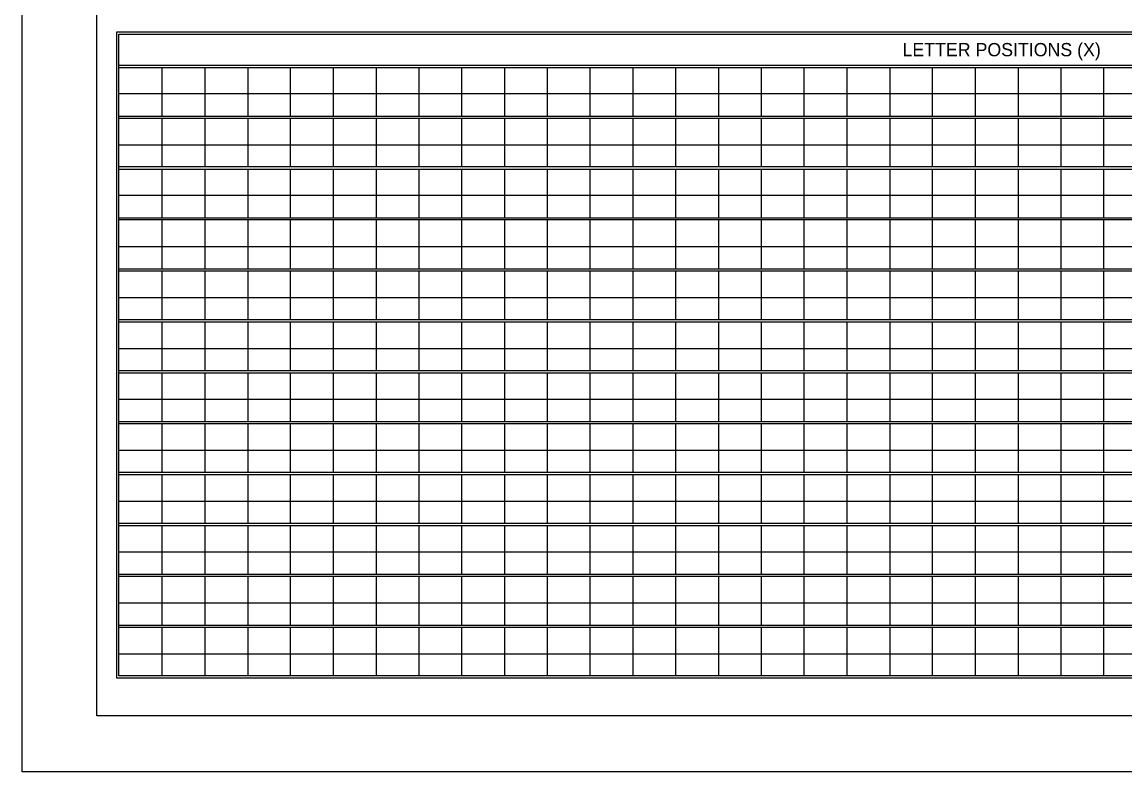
# Model space of a CAD drawing. Extents: x 1806251 to 1809821, y 414895 to 422886.
# Drawn here: x 1809672.14 to 1809679.49, y 415246.63 to 415251.64 of the extents above; entities that cross this region are included whole.
import ezdxf

# ---------------------------------------------------------------- set-up
doc = ezdxf.new("R2010")
doc.units = 0
doc.layers.add('GSSHT', color=7, linetype='Continuous')

msp = doc.modelspace()

# ---------------------------------------------------------------- linework, layer by layer
at = {"layer": 'GSSHT'}
for p, q in [((1809672.1353, 415246.6324), (1809672.1353, 415254.8862)), ((1809672.782, 415251.3484), (1809684.4909, 415251.3484)), ((1809672.782, 415251.3336), (1809684.4909, 415251.3336)), ((1809673.0685, 415251.3336), (1809673.0685, 415251.0088)), ((1809673.3549, 415251.3336), (1809673.3549, 415251.0088)), ((1809673.6414, 415251.3336), (1809673.6414, 415251.0088)), ((1809673.9249, 415251.3336), (1809673.9249, 415251.0088)), ((1809674.2113, 415251.3336), (1809674.2113, 415251.0088)), ((1809674.4977, 415251.3336), (1809674.4977, 415251.0088)), ((1809674.7812, 415251.3336), (1809674.7812, 415251.0088)), ((1809675.0677, 415251.3336), (1809675.0677, 415251.0088)), ((1809675.3541, 415251.3336), (1809675.3541, 415251.0088)), ((1809675.6376, 415251.3336), (1809675.6376, 415251.0088)), ((1809675.9241, 415251.3336), (1809675.9241, 415251.0088)), ((1809676.2105, 415251.3336), (1809676.2105, 415251.0088)), ((1809676.494, 415251.3336), (1809676.494, 415251.0088)), ((1809676.7805, 415251.3336), (1809676.7805, 415251.0088)), ((1809677.0669, 415251.3336), (1809677.0669, 415251.0088)), ((1809677.3504, 415251.3336), (1809677.3504, 415251.0088)), ((1809677.6368, 415251.3336), (1809677.6368, 415251.0088)), ((1809677.9233, 415251.3336), (1809677.9233, 415251.0088)), ((1809678.2068, 415251.3336), (1809678.2068, 415251.0088)), ((1809678.4932, 415251.3336), (1809678.4932, 415251.0088)), ((1809678.7797, 415251.3336), (1809678.7797, 415251.0088)), ((1809679.0661, 415251.3336), (1809679.0661, 415251.0088)), ((1809679.3496, 415251.3336), (1809679.3496, 415251.0088)), ((1809672.782, 415251.1594), (1809683.6315, 415251.1594)), ((1809672.782, 415251.0088), (1809684.4909, 415251.0088)), ((1809672.782, 415250.994), (1809684.4909, 415250.994)), ((1809673.0685, 415250.994), (1809673.0685, 415250.6722)), ((1809673.3549, 415250.994), (1809673.3549, 415250.6722)), ((1809673.6414, 415250.994), (1809673.6414, 415250.6722)), ((1809673.9249, 415250.994), (1809673.9249, 415250.6722)), ((1809674.2113, 415250.994), (1809674.2113, 415250.6722)), ((1809674.4977, 415250.994), (1809674.4977, 415250.6722)), ((1809674.7812, 415250.994), (1809674.7812, 415250.6722)), ((1809675.0677, 415250.994), (1809675.0677, 415250.6722)), ((1809675.3541, 415250.994), (1809675.3541, 415250.6722)), ((1809675.6376, 415250.994), (1809675.6376, 415250.6722)), ((1809675.9241, 415250.994), (1809675.9241, 415250.6722)), ((1809676.2105, 415250.994), (1809676.2105, 415250.6722)), ((1809676.494, 415250.994), (1809676.494, 415250.6722)), ((1809676.7805, 415250.994), (1809676.7805, 415250.6722)), ((1809677.0669, 415250.994), (1809677.0669, 415250.6722)), ((1809677.3504, 415250.994), (1809677.3504, 415250.6722)), ((1809677.6368, 415250.994), (1809677.6368, 415250.6722)), ((1809677.9233, 415250.994), (1809677.9233, 415250.6722)), ((1809678.2068, 415250.994), (1809678.2068, 415250.6722)), ((1809678.4932, 415250.994), (1809678.4932, 415250.6722)), ((1809678.7797, 415250.994), (1809678.7797, 415250.6722)), ((1809679.0661, 415250.994), (1809679.0661, 415250.6722)), ((1809679.3496, 415250.994), (1809679.3496, 415250.6722)), ((1809672.782, 415250.8169), (1809683.6315, 415250.8169)), ((1809672.782, 415250.6722), (1809684.4909, 415250.6722)), ((1809672.782, 415250.6544), (1809684.4909, 415250.6544)), ((1809673.0685, 415250.6544), (1809673.0685, 415250.3296)), ((1809673.3549, 415250.6544), (1809673.3549, 415250.3296)), ((1809673.6414, 415250.6544), (1809673.6414, 415250.3296)), ((1809673.9249, 415250.6544), (1809673.9249, 415250.3296)), ((1809674.2113, 415250.6544), (1809674.2113, 415250.3296)), ((1809674.4977, 415250.6544), (1809674.4977, 415250.3296)), ((1809674.7812, 415250.6544), (1809674.7812, 415250.3296)), ((1809675.0677, 415250.6544), (1809675.0677, 415250.3296)), ((1809675.3541, 415250.6544), (1809675.3541, 415250.3296)), ((1809675.6376, 415250.6544), (1809675.6376, 415250.3296)), ((1809675.9241, 415250.6544), (1809675.9241, 415250.3296)), ((1809676.2105, 415250.6544), (1809676.2105, 415250.3296)), ((1809676.494, 415250.6544), (1809676.494, 415250.3296)), ((1809676.7805, 415250.6544), (1809676.7805, 415250.3296)), ((1809677.0669, 415250.6544), (1809677.0669, 415250.3296)), ((1809677.3504, 415250.6544), (1809677.3504, 415250.3296)), ((1809677.6368, 415250.6544), (1809677.6368, 415250.3296)), ((1809677.9233, 415250.6544), (1809677.9233, 415250.3296)), ((1809678.2068, 415250.6544), (1809678.2068, 415250.3296)), ((1809678.4932, 415250.6544), (1809678.4932, 415250.3296)), ((1809678.7797, 415250.6544), (1809678.7797, 415250.3296)), ((1809679.0661, 415250.6544), (1809679.0661, 415250.3296)), ((1809679.3496, 415250.6544), (1809679.3496, 415250.3296)), ((1809672.782, 415250.4802), (1809683.6315, 415250.4802)), ((1809672.782, 415250.3296), (1809684.4909, 415250.3296)), ((1809672.782, 415250.3178), (1809684.4909, 415250.3178)), ((1809673.0685, 415250.3178), (1809673.0685, 415249.99)), ((1809673.3549, 415250.3178), (1809673.3549, 415249.99)), ((1809673.6414, 415250.3178), (1809673.6414, 415249.99)), ((1809673.9249, 415250.3178), (1809673.9249, 415249.99)), ((1809674.2113, 415250.3178), (1809674.2113, 415249.99)), ((1809674.4977, 415250.3178), (1809674.4977, 415249.99)), ((1809674.7812, 415250.3178), (1809674.7812, 415249.99)), ((1809675.0677, 415250.3178), (1809675.0677, 415249.99)), ((1809675.3541, 415250.3178), (1809675.3541, 415249.99)), ((1809675.6376, 415250.3178), (1809675.6376, 415249.99)), ((1809675.9241, 415250.3178), (1809675.9241, 415249.99)), ((1809676.2105, 415250.3178), (1809676.2105, 415249.99)), ((1809676.494, 415250.3178), (1809676.494, 415249.99)), ((1809676.7805, 415250.3178), (1809676.7805, 415249.99)), ((1809677.0669, 415250.3178), (1809677.0669, 415249.99)), ((1809677.3504, 415250.3178), (1809677.3504, 415249.99)), ((1809677.6368, 415250.3178), (1809677.6368, 415249.99)), ((1809677.9233, 415250.3178), (1809677.9233, 415249.99)), ((1809678.2068, 415250.3178), (1809678.2068, 415249.99)), ((1809678.4932, 415250.3178), (1809678.4932, 415249.99)), ((1809678.7797, 415250.3178), (1809678.7797, 415249.99)), ((1809679.0661, 415250.3178), (1809679.0661, 415249.99)), ((1809679.3496, 415250.3178), (1809679.3496, 415249.99)), ((1809672.782, 415250.1377), (1809683.6315, 415250.1377)), ((1809672.782, 415249.99), (1809684.4909, 415249.99)), ((1809672.782, 415249.9752), (1809684.4909, 415249.9752)), ((1809673.0685, 415249.9752), (1809673.0685, 415249.6504)), ((1809673.3549, 415249.9752), (1809673.3549, 415249.6504)), ((1809673.6414, 415249.9752), (1809673.6414, 415249.6504)), ((1809673.9249, 415249.9752), (1809673.9249, 415249.6504)), ((1809674.2113, 415249.9752), (1809674.2113, 415249.6504)), ((1809674.4977, 415249.9752), (1809674.4977, 415249.6504)), ((1809674.7812, 415249.9752), (1809674.7812, 415249.6504)), ((1809675.0677, 415249.9752), (1809675.0677, 415249.6504)), ((1809675.3541, 415249.9752), (1809675.3541, 415249.6504)), ((1809675.6376, 415249.9752), (1809675.6376, 415249.6504)), ((1809675.9241, 415249.9752), (1809675.9241, 415249.6504)), ((1809676.2105, 415249.9752), (1809676.2105, 415249.6504)), ((1809676.494, 415249.9752), (1809676.494, 415249.6504)), ((1809676.7805, 415249.9752), (1809676.7805, 415249.6504)), ((1809677.0669, 415249.9752), (1809677.0669, 415249.6504)), ((1809677.3504, 415249.9752), (1809677.3504, 415249.6504)), ((1809677.6368, 415249.9752), (1809677.6368, 415249.6504)), ((1809677.9233, 415249.9752), (1809677.9233, 415249.6504)), ((1809678.2068, 415249.9752), (1809678.2068, 415249.6504)), ((1809678.4932, 415249.9752), (1809678.4932, 415249.6504)), ((1809678.7797, 415249.9752), (1809678.7797, 415249.6504)), ((1809679.0661, 415249.9752), (1809679.0661, 415249.6504)), ((1809679.3496, 415249.9752), (1809679.3496, 415249.6504)), ((1809672.782, 415249.798), (1809683.6315, 415249.798)), ((1809672.782, 415249.6504), (1809684.4909, 415249.6504)), ((1809672.782, 415249.6356), (1809684.4909, 415249.6356)), ((1809673.0685, 415249.6356), (1809673.0685, 415249.3108)), ((1809673.3549, 415249.6356), (1809673.3549, 415249.3108)), ((1809673.6414, 415249.6356), (1809673.6414, 415249.3108)), ((1809673.9249, 415249.6356), (1809673.9249, 415249.3108)), ((1809674.2113, 415249.6356), (1809674.2113, 415249.3108)), ((1809674.4977, 415249.6356), (1809674.4977, 415249.3108)), ((1809674.7812, 415249.6356), (1809674.7812, 415249.3108)), ((1809675.0677, 415249.6356), (1809675.0677, 415249.3108)), ((1809675.3541, 415249.6356), (1809675.3541, 415249.3108)), ((1809675.6376, 415249.6356), (1809675.6376, 415249.3108)), ((1809675.9241, 415249.6356), (1809675.9241, 415249.3108)), ((1809676.2105, 415249.6356), (1809676.2105, 415249.3108)), ((1809676.494, 415249.6356), (1809676.494, 415249.3108)), ((1809676.7805, 415249.6356), (1809676.7805, 415249.3108)), ((1809677.0669, 415249.6356), (1809677.0669, 415249.3108)), ((1809677.3504, 415249.6356), (1809677.3504, 415249.3108)), ((1809677.6368, 415249.6356), (1809677.6368, 415249.3108)), ((1809677.9233, 415249.6356), (1809677.9233, 415249.3108)), ((1809678.2068, 415249.6356), (1809678.2068, 415249.3108)), ((1809678.4932, 415249.6356), (1809678.4932, 415249.3108)), ((1809678.7797, 415249.6356), (1809678.7797, 415249.3108)), ((1809679.0661, 415249.6356), (1809679.0661, 415249.3108)), ((1809679.3496, 415249.6356), (1809679.3496, 415249.3108)), ((1809672.782, 415249.4584), (1809683.6315, 415249.4584)), ((1809672.782, 415249.3108), (1809684.4909, 415249.3108)), ((1809672.782, 415249.296), (1809684.4909, 415249.296)), ((1809673.0685, 415249.296), (1809673.0685, 415248.9712)), ((1809673.3549, 415249.296), (1809673.3549, 415248.9712)), ((1809673.6414, 415249.296), (1809673.6414, 415248.9712)), ((1809673.9249, 415249.296), (1809673.9249, 415248.9712)), ((1809674.2113, 415249.296), (1809674.2113, 415248.9712)), ((1809674.4977, 415249.296), (1809674.4977, 415248.9712)), ((1809674.7812, 415249.296), (1809674.7812, 415248.9712)), ((1809675.0677, 415249.296), (1809675.0677, 415248.9712)), ((1809675.3541, 415249.296), (1809675.3541, 415248.9712)), ((1809675.6376, 415249.296), (1809675.6376, 415248.9712)), ((1809675.9241, 415249.296), (1809675.9241, 415248.9712)), ((1809676.2105, 415249.296), (1809676.2105, 415248.9712)), ((1809676.494, 415249.296), (1809676.494, 415248.9712)), ((1809676.7805, 415249.296), (1809676.7805, 415248.9712)), ((1809677.0669, 415249.296), (1809677.0669, 415248.9712)), ((1809677.3504, 415249.296), (1809677.3504, 415248.9712)), ((1809677.6368, 415249.296), (1809677.6368, 415248.9712)), ((1809677.9233, 415249.296), (1809677.9233, 415248.9712)), ((1809678.2068, 415249.296), (1809678.2068, 415248.9712)), ((1809678.4932, 415249.296), (1809678.4932, 415248.9712)), ((1809678.7797, 415249.296), (1809678.7797, 415248.9712)), ((1809679.0661, 415249.296), (1809679.0661, 415248.9712)), ((1809679.3496, 415249.296), (1809679.3496, 415248.9712)), ((1809672.782, 415249.1188), (1809683.6315, 415249.1188)), ((1809672.782, 415248.9712), (1809684.4909, 415248.9712)), ((1809672.782, 415248.9564), (1809684.4909, 415248.9564)), ((1809673.0685, 415248.9564), (1809673.0685, 415248.6316)), ((1809673.3549, 415248.9564), (1809673.3549, 415248.6316)), ((1809673.6414, 415248.9564), (1809673.6414, 415248.6316)), ((1809673.9249, 415248.9564), (1809673.9249, 415248.6316)), ((1809674.2113, 415248.9564), (1809674.2113, 415248.6316)), ((1809674.4977, 415248.9564), (1809674.4977, 415248.6316)), ((1809674.7812, 415248.9564), (1809674.7812, 415248.6316)), ((1809675.0677, 415248.9564), (1809675.0677, 415248.6316)), ((1809675.3541, 415248.9564), (1809675.3541, 415248.6316)), ((1809675.6376, 415248.9564), (1809675.6376, 415248.6316)), ((1809675.9241, 415248.9564), (1809675.9241, 415248.6316)), ((1809676.2105, 415248.9564), (1809676.2105, 415248.6316)), ((1809676.494, 415248.9564), (1809676.494, 415248.6316)), ((1809676.7805, 415248.9564), (1809676.7805, 415248.6316)), ((1809677.0669, 415248.9564), (1809677.0669, 415248.6316)), ((1809677.3504, 415248.9564), (1809677.3504, 415248.6316)), ((1809677.6368, 415248.9564), (1809677.6368, 415248.6316)), ((1809677.9233, 415248.9564), (1809677.9233, 415248.6316)), ((1809678.2068, 415248.9564), (1809678.2068, 415248.6316)), ((1809678.4932, 415248.9564), (1809678.4932, 415248.6316)), ((1809678.7797, 415248.9564), (1809678.7797, 415248.6316)), ((1809679.0661, 415248.9564), (1809679.0661, 415248.6316)), ((1809679.3496, 415248.9564), (1809679.3496, 415248.6316)), ((1809672.782, 415248.7792), (1809683.6315, 415248.7792)), ((1809672.782, 415248.6316), (1809684.4909, 415248.6316)), ((1809672.782, 415248.6168), (1809684.4909, 415248.6168)), ((1809673.0685, 415248.6168), (1809673.0685, 415248.292)), ((1809673.3549, 415248.6168), (1809673.3549, 415248.292)), ((1809673.6414, 415248.6168), (1809673.6414, 415248.292)), ((1809673.9249, 415248.6168), (1809673.9249, 415248.292)), ((1809674.2113, 415248.6168), (1809674.2113, 415248.292)), ((1809674.4977, 415248.6168), (1809674.4977, 415248.292)), ((1809674.7812, 415248.6168), (1809674.7812, 415248.292)), ((1809675.0677, 415248.6168), (1809675.0677, 415248.292)), ((1809675.3541, 415248.6168), (1809675.3541, 415248.292)), ((1809675.6376, 415248.6168), (1809675.6376, 415248.292)), ((1809675.9241, 415248.6168), (1809675.9241, 415248.292)), ((1809676.2105, 415248.6168), (1809676.2105, 415248.292)), ((1809676.494, 415248.6168), (1809676.494, 415248.292)), ((1809676.7805, 415248.6168), (1809676.7805, 415248.292)), ((1809677.0669, 415248.6168), (1809677.0669, 415248.292)), ((1809677.3504, 415248.6168), (1809677.3504, 415248.292)), ((1809677.6368, 415248.6168), (1809677.6368, 415248.292)), ((1809677.9233, 415248.6168), (1809677.9233, 415248.292)), ((1809678.2068, 415248.6168), (1809678.2068, 415248.292)), ((1809678.4932, 415248.6168), (1809678.4932, 415248.292)), ((1809678.7797, 415248.6168), (1809678.7797, 415248.292)), ((1809679.0661, 415248.6168), (1809679.0661, 415248.292)), ((1809679.3496, 415248.6168), (1809679.3496, 415248.292)), ((1809672.782, 415248.4396), (1809683.6315, 415248.4396)), ((1809672.782, 415248.292), (1809684.4909, 415248.292)), ((1809672.782, 415248.2772), (1809684.4909, 415248.2772)), ((1809673.0685, 415248.2772), (1809673.0685, 415247.9524)), ((1809673.3549, 415248.2772), (1809673.3549, 415247.9524)), ((1809673.6414, 415248.2772), (1809673.6414, 415247.9524)), ((1809673.9249, 415248.2772), (1809673.9249, 415247.9524)), ((1809674.2113, 415248.2772), (1809674.2113, 415247.9524)), ((1809674.4977, 415248.2772), (1809674.4977, 415247.9524)), ((1809674.7812, 415248.2772), (1809674.7812, 415247.9524)), ((1809675.0677, 415248.2772), (1809675.0677, 415247.9524)), ((1809675.3541, 415248.2772), (1809675.3541, 415247.9524)), ((1809675.6376, 415248.2772), (1809675.6376, 415247.9524)), ((1809675.9241, 415248.2772), (1809675.9241, 415247.9524)), ((1809676.2105, 415248.2772), (1809676.2105, 415247.9524)), ((1809676.494, 415248.2772), (1809676.494, 415247.9524)), ((1809676.7805, 415248.2772), (1809676.7805, 415247.9524)), ((1809677.0669, 415248.2772), (1809677.0669, 415247.9524)), ((1809677.3504, 415248.2772), (1809677.3504, 415247.9524)), ((1809677.6368, 415248.2772), (1809677.6368, 415247.9524)), ((1809677.9233, 415248.2772), (1809677.9233, 415247.9524)), ((1809678.2068, 415248.2772), (1809678.2068, 415247.9524)), ((1809678.4932, 415248.2772), (1809678.4932, 415247.9524)), ((1809678.7797, 415248.2772), (1809678.7797, 415247.9524)), ((1809679.0661, 415248.2772), (1809679.0661, 415247.9524)), ((1809679.3496, 415248.2772), (1809679.3496, 415247.9524)), ((1809672.782, 415248.1), (1809683.6315, 415248.1)), ((1809672.782, 415247.9524), (1809684.4909, 415247.9524)), ((1809672.782, 415247.9376), (1809684.4909, 415247.9376)), ((1809673.0685, 415247.9376), (1809673.0685, 415247.6128)), ((1809673.3549, 415247.9376), (1809673.3549, 415247.6128)), ((1809673.6414, 415247.9376), (1809673.6414, 415247.6128)), ((1809673.9249, 415247.9376), (1809673.9249, 415247.6128)), ((1809674.2113, 415247.9376), (1809674.2113, 415247.6128)), ((1809674.4977, 415247.9376), (1809674.4977, 415247.6128)), ((1809674.7812, 415247.9376), (1809674.7812, 415247.6128)), ((1809675.0677, 415247.9376), (1809675.0677, 415247.6128)), ((1809675.3541, 415247.9376), (1809675.3541, 415247.6128)), ((1809675.6376, 415247.9376), (1809675.6376, 415247.6128)), ((1809675.9241, 415247.9376), (1809675.9241, 415247.6128)), ((1809676.2105, 415247.9376), (1809676.2105, 415247.6128)), ((1809676.494, 415247.9376), (1809676.494, 415247.6128)), ((1809676.7805, 415247.9376), (1809676.7805, 415247.6128)), ((1809677.0669, 415247.9376), (1809677.0669, 415247.6128)), ((1809677.3504, 415247.9376), (1809677.3504, 415247.6128)), ((1809677.6368, 415247.9376), (1809677.6368, 415247.6128)), ((1809677.9233, 415247.9376), (1809677.9233, 415247.6128)), ((1809678.2068, 415247.9376), (1809678.2068, 415247.6128)), ((1809678.4932, 415247.9376), (1809678.4932, 415247.6128)), ((1809678.7797, 415247.9376), (1809678.7797, 415247.6128)), ((1809679.0661, 415247.9376), (1809679.0661, 415247.6128)), ((1809679.3496, 415247.9376), (1809679.3496, 415247.6128)), ((1809672.782, 415247.7604), (1809683.6315, 415247.7604)), ((1809672.782, 415247.6128), (1809684.4909, 415247.6128)), ((1809672.782, 415247.598), (1809684.4909, 415247.598)), ((1809673.0685, 415247.598), (1809673.0685, 415247.2732)), ((1809673.3549, 415247.598), (1809673.3549, 415247.2732)), ((1809673.6414, 415247.598), (1809673.6414, 415247.2732)), ((1809673.9249, 415247.598), (1809673.9249, 415247.2732)), ((1809674.2113, 415247.598), (1809674.2113, 415247.2732)), ((1809674.4977, 415247.598), (1809674.4977, 415247.2732)), ((1809674.7812, 415247.598), (1809674.7812, 415247.2732)), ((1809675.0677, 415247.598), (1809675.0677, 415247.2732)), ((1809675.3541, 415247.598), (1809675.3541, 415247.2732)), ((1809675.6376, 415247.598), (1809675.6376, 415247.2732)), ((1809675.9241, 415247.598), (1809675.9241, 415247.2732)), ((1809676.2105, 415247.598), (1809676.2105, 415247.2732)), ((1809676.494, 415247.598), (1809676.494, 415247.2732)), ((1809676.7805, 415247.598), (1809676.7805, 415247.2732)), ((1809677.0669, 415247.598), (1809677.0669, 415247.2732)), ((1809677.3504, 415247.598), (1809677.3504, 415247.2732)), ((1809677.6368, 415247.598), (1809677.6368, 415247.2732)), ((1809677.9233, 415247.598), (1809677.9233, 415247.2732)), ((1809678.2068, 415247.598), (1809678.2068, 415247.2732)), ((1809678.4932, 415247.598), (1809678.4932, 415247.2732)), ((1809678.7797, 415247.598), (1809678.7797, 415247.2732)), ((1809679.0661, 415247.598), (1809679.0661, 415247.2732)), ((1809679.3496, 415247.598), (1809679.3496, 415247.2732)), ((1809672.782, 415247.4208), (1809683.6315, 415247.4208)), ((1809684.8895, 415246.6324), (1809672.1353, 415246.6324))]:
    msp.add_line(p, q, dxfattribs=at)
for points in [[(1809672.6344, 415254.5111), (1809684.6385, 415254.5111), (1809684.6385, 415247.0074), (1809672.6344, 415247.0074)], [(1809672.7673, 415251.5699), (1809684.5056, 415251.5699), (1809684.5056, 415247.2584), (1809672.7673, 415247.2584)], [(1809672.782, 415251.5551), (1809684.4909, 415251.5551), (1809684.4909, 415247.2732), (1809672.782, 415247.2732)]]:
    msp.add_lwpolyline(points, close=True, dxfattribs=at)

# ---------------------------------------------------------------- texts
msp.add_text('LETTER POSITIONS (X)', height=0.088592, dxfattribs=at).set_placement((1809678.0089, 415251.4075))

doc.saveas('drawing.dxf')
